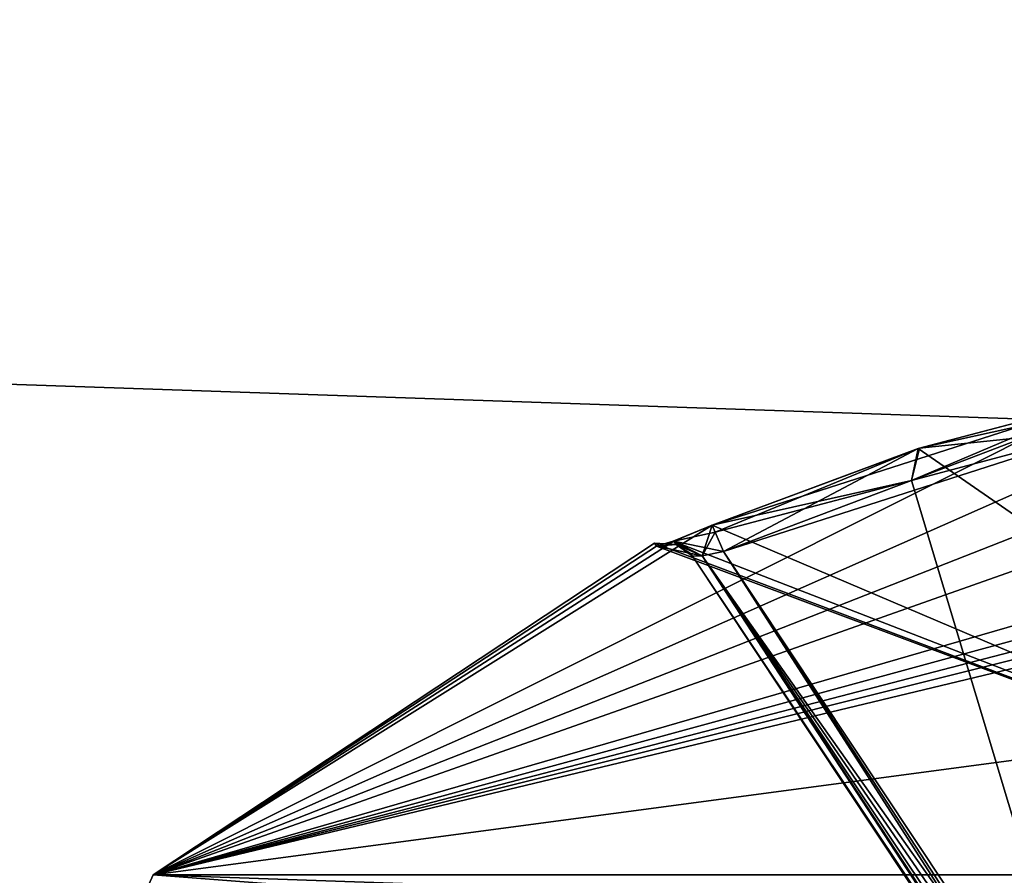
# Model space of a CAD drawing. Extents: x -200 to 200, y -831 to 754.
# Tile 632 of 656: x -105.3 to -101.85, y 678.4 to 681.4. Entities that reach past the tile are written whole.
import ezdxf

# ---------------------------------------------------------------- set-up
doc = ezdxf.new("R2010")
doc.units = 0
doc.header["$LTSCALE"] = 5.599365
for name, color, linetype in [('15', 7, 'CONTINUOUS'), ('1882', 7, 'CONTINUOUS'), ('1900', 7, 'CONTINUOUS'), ('2262', 7, 'CONTINUOUS'), ('2264', 7, 'CONTINUOUS'), ('2755', 7, 'CONTINUOUS'), ('3943', 7, 'CONTINUOUS'), ('3955', 7, 'CONTINUOUS'), ('3956', 7, 'CONTINUOUS'), ('3957', 7, 'CONTINUOUS'), ('3960', 7, 'CONTINUOUS'), ('3963', 7, 'CONTINUOUS'), ('3978', 7, 'CONTINUOUS'), ('4000', 7, 'CONTINUOUS'), ('4001', 7, 'CONTINUOUS'), ('4002', 7, 'CONTINUOUS'), ('4003', 7, 'CONTINUOUS'), ('4004', 7, 'CONTINUOUS')]:
    doc.layers.add(name, color=color, linetype=linetype)

msp = doc.modelspace()

# ---------------------------------------------------------------- linework, layer by layer
at = {"layer": '15', "color": 7, "linetype": 'CONTINUOUS'}
for points in [[(160, 682, -11), (160, 671), (-160, 682, -11), (160, 682, -11)], [(160, 671), (160, 682, 11), (-160, 671), (160, 671)], [(-160, 682, -11), (160, 671), (-160, 671), (-160, 682, -11)], [(160, 682, 11), (-160, 682, 11), (-160, 671), (160, 682, 11)]]:
    msp.add_3dface(points, dxfattribs=at)
at = {"layer": '1882', "color": 7, "linetype": 'CONTINUOUS'}
for points in [[(-100, 678.5, 25.05), (-114.4997, 657.1479, 16.65), (-103.5128, 677.8595, 26.42), (-100, 678.5, 25.05)], [(-100, 678.5, 16.65), (-114.4997, 657.1479, 16.65), (-100, 678.5, 25.05), (-100, 678.5, 16.65)], [(-109.459, 673.2953, 68.55), (-100, 678.5, 68.55), (-105.1491, 677.0987, 51.65), (-109.459, 673.2953, 68.55)], [(-105.1491, 677.0987, 51.65), (-100, 678.5, 68.55), (-104.0822, 677.6304, 54.7596), (-105.1491, 677.0987, 51.65)], [(-104.0822, 677.6304, 54.7596), (-100, 678.5, 68.55), (-100, 678.5, 56.75), (-104.0822, 677.6304, 54.7596)]]:
    msp.add_3dface(points, dxfattribs=at)
at = {"layer": '1900', "color": 7, "linetype": 'CONTINUOUS'}
for points in [[(-113.499, 657.1431, 15.65), (-114.4997, 657.1479, 16.65), (-100, 678.5, 16.65), (-113.499, 657.1431, 15.65)], [(-113.499, 657.1431, 15.65), (-100, 678.5, 16.65), (-100, 678.2071, 15.9429), (-113.499, 657.1431, 15.65)]]:
    msp.add_3dface(points, dxfattribs=at)
at = {"layer": '2262', "color": 7, "linetype": 'CONTINUOUS'}
for points in [[(-100, 678.5, 25.05), (-103.5128, 677.8595, 26.42), (-100, 678.4707, 25.1207), (-100, 678.5, 25.05)], [(-103.5128, 677.8595, 26.42), (-100, 678.4, 25.15), (-100, 678.4707, 25.1207), (-103.5128, 677.8595, 26.42)]]:
    msp.add_3dface(points, dxfattribs=at)
at = {"layer": '2264', "color": 7, "linetype": 'CONTINUOUS'}
for points in [[(-104.0822, 677.6304, 54.7596), (-100, 678.5, 56.75), (-103.963, 677.5387, 54.6987), (-104.0822, 677.6304, 54.7596)], [(-103.963, 677.5387, 54.6987), (-100, 678.5, 56.75), (-100, 678.4707, 56.6793), (-103.963, 677.5387, 54.6987)], [(-100, 678.4, 56.65), (-103.963, 677.5387, 54.6987), (-100, 678.4707, 56.6793), (-100, 678.4, 56.65)]]:
    msp.add_3dface(points, dxfattribs=at)
at = {"layer": '2755', "color": 7, "linetype": 'CONTINUOUS'}
for points in [[(-100, 678.5, 68.55), (-109.459, 673.2953, 68.55), (-100, 678.4707, 68.6207), (-100, 678.5, 68.55)], [(-109.459, 673.2953, 68.55), (-100, 678.4, 68.65), (-100, 678.4707, 68.6207), (-109.459, 673.2953, 68.55)]]:
    msp.add_3dface(points, dxfattribs=at)
at = {"layer": '3943', "color": 7, "linetype": 'CONTINUOUS'}
for points in [[(-100.9028, 680.1432, 47.8003), (-100.6084, 680.0625, 47.129), (-104.8333, 678.4038, 48.65), (-100.9028, 680.1432, 47.8003)], [(-101.521, 680.0625, 48.0416), (-100.9028, 680.1432, 47.8003), (-104.8333, 678.4038, 48.65), (-101.521, 680.0625, 48.0416)], [(-104.8333, 678.4038, 48.65), (-100.6084, 680.0625, 47.129), (-100.6083, 679.8968, 46.4989), (-104.8333, 678.4038, 48.65)], [(-102.8767, 679.627, 48.0416), (-101.521, 680.0625, 48.0416), (-104.8333, 678.4038, 48.65), (-102.8767, 679.627, 48.0416)], [(-102.1511, 679.8968, 48.0417), (-101.521, 680.0625, 48.0416), (-102.8767, 679.627, 48.0416), (-102.1511, 679.8968, 48.0417)], [(-102.1559, 679.8953, 49.2582), (-100, 678.4038, 53.4833), (-101.521, 680.0625, 49.2584), (-102.1559, 679.8953, 49.2582)], [(-100.6084, 679.627, 45.7733), (-104.8333, 678.4038, 48.65), (-100.6083, 679.8968, 46.4989), (-100.6084, 679.627, 45.7733)], [(-102.8767, 679.627, 49.2584), (-100, 678.4038, 53.4833), (-102.1559, 679.8953, 49.2582), (-102.8767, 679.627, 49.2584)], [(-100.5476, 679.5712, 45.6365), (-104.8333, 678.4038, 48.65), (-100.6084, 679.627, 45.7733), (-100.5476, 679.5712, 45.6365)], [(-103.0115, 679.572, 48.1003), (-102.8767, 679.627, 48.0416), (-104.8333, 678.4038, 48.65), (-103.0115, 679.572, 48.1003)], [(-103.0135, 679.5712, 49.1976), (-100, 678.4038, 53.4833), (-102.8767, 679.627, 49.2584), (-103.0135, 679.5712, 49.1976)], [(-103.072, 679.5545, 48.2444), (-103.0115, 679.572, 48.1003), (-104.8333, 678.4038, 48.65), (-103.072, 679.5545, 48.2444)], [(-100.4056, 679.5545, 45.578), (-104.8333, 678.4038, 48.65), (-100.5476, 679.5712, 45.6365), (-100.4056, 679.5545, 45.578)], [(-100, 678.4038, 53.4833), (-103.0784, 679.564, 48.65), (-104.8333, 678.4038, 48.65), (-100, 678.4038, 53.4833)], [(-100, 679.564, 45.5717), (-104.8333, 678.4038, 48.65), (-100.203, 679.5616, 45.5732), (-100, 679.564, 45.5717)], [(-100, 679.564, 45.5717), (-100, 679.0479, 44.6519), (-104.8333, 678.4038, 48.65), (-100, 679.564, 45.5717)], [(-103.0784, 679.564, 48.65), (-103.072, 679.5545, 48.2444), (-104.8333, 678.4038, 48.65), (-103.0784, 679.564, 48.65)], [(-100.203, 679.5616, 45.5732), (-104.8333, 678.4038, 48.65), (-100.4056, 679.5545, 45.578), (-100.203, 679.5616, 45.5732)], [(-103.0784, 679.564, 48.65), (-100, 678.4038, 53.4833), (-103.072, 679.5545, 49.0556), (-103.0784, 679.564, 48.65)], [(-103.072, 679.5545, 49.0556), (-100, 678.4038, 53.4833), (-103.0135, 679.5712, 49.1976), (-103.072, 679.5545, 49.0556)], [(-100, 679.0479, 44.6519), (-100, 678.4038, 43.8167), (-104.8333, 678.4038, 48.65), (-100, 679.0479, 44.6519)]]:
    msp.add_3dface(points, dxfattribs=at)
at = {"layer": '3955', "color": 7, "linetype": 'CONTINUOUS'}
for points in [[(-101.5, 679.9651, 49.15), (-101.5, 677.523, 49.15), (-102.1793, 679.7833, 49.15), (-101.5, 679.9651, 49.15)], [(-101.5, 677.523, 49.15), (-102.837, 679.5356, 49.15), (-102.1793, 679.7833, 49.15), (-101.5, 677.523, 49.15)]]:
    msp.add_3dface(points, dxfattribs=at)
at = {"layer": '3956', "color": 7, "linetype": 'CONTINUOUS'}
for points in [[(-102.837, 679.5356, 48.15), (-101.5, 679.9651, 48.15), (-102.1793, 679.7833, 48.15), (-102.837, 679.5356, 48.15)], [(-101.5, 677.523, 48.15), (-101.5, 679.9651, 48.15), (-102.837, 679.5356, 48.15), (-101.5, 677.523, 48.15)]]:
    msp.add_3dface(points, dxfattribs=at)
at = {"layer": '3957', "color": 7, "linetype": 'CONTINUOUS'}
for points in [[(-102.9463, 679.5194, 49.05), (-102.9463, 679.5194, 48.25), (-102.9526, 679.5288, 48.65), (-102.9463, 679.5194, 49.05)], [(-100.804, 676.2947, 48.25), (-102.9463, 679.5194, 48.25), (-100.804, 676.2947, 49.05), (-100.804, 676.2947, 48.25)], [(-100.804, 676.2947, 49.05), (-102.9463, 679.5194, 48.25), (-102.9463, 679.5194, 49.05), (-100.804, 676.2947, 49.05)]]:
    msp.add_3dface(points, dxfattribs=at)
at = {"layer": '3960', "color": 7, "linetype": 'CONTINUOUS'}
for points in [[(-102.9463, 679.5194, 48.25), (-100.7954, 676.3004, 48.2056), (-102.9114, 679.5203, 48.179), (-102.9463, 679.5194, 48.25)], [(-102.9463, 679.5194, 48.25), (-100.804, 676.2947, 48.25), (-100.7954, 676.3004, 48.2056), (-102.9463, 679.5194, 48.25)], [(-101.5, 677.523, 48.15), (-102.837, 679.5356, 48.15), (-102.9114, 679.5203, 48.179), (-101.5, 677.523, 48.15)], [(-101.2505, 677.1012, 48.1533), (-101.5, 677.523, 48.15), (-102.9114, 679.5203, 48.179), (-101.2505, 677.1012, 48.1533)], [(-100.7712, 676.3165, 48.1704), (-101.2505, 677.1012, 48.1533), (-102.9114, 679.5203, 48.179), (-100.7712, 676.3165, 48.1704)], [(-100.7954, 676.3004, 48.2056), (-100.7712, 676.3165, 48.1704), (-102.9114, 679.5203, 48.179), (-100.7954, 676.3004, 48.2056)]]:
    msp.add_3dface(points, dxfattribs=at)
at = {"layer": '3963', "color": 7, "linetype": 'CONTINUOUS'}
for points in [[(-100.804, 676.2947, 49.05), (-102.9463, 679.5194, 49.05), (-102.9125, 679.5201, 49.12), (-100.804, 676.2947, 49.05)], [(-102.837, 679.5356, 49.15), (-100.7712, 676.3165, 49.1296), (-102.9125, 679.5201, 49.12), (-102.837, 679.5356, 49.15)], [(-100.7712, 676.3165, 49.1296), (-100.7954, 676.3004, 49.0944), (-102.9125, 679.5201, 49.12), (-100.7712, 676.3165, 49.1296)], [(-100.7954, 676.3004, 49.0944), (-100.804, 676.2947, 49.05), (-102.9125, 679.5201, 49.12), (-100.7954, 676.3004, 49.0944)], [(-102.837, 679.5356, 49.15), (-101.5, 677.523, 49.15), (-101.2403, 677.0842, 49.1464), (-102.837, 679.5356, 49.15)], [(-100.7712, 676.3165, 49.1296), (-102.837, 679.5356, 49.15), (-101.2403, 677.0842, 49.1464), (-100.7712, 676.3165, 49.1296)]]:
    msp.add_3dface(points, dxfattribs=at)
at = {"layer": '3978', "color": 7, "linetype": 'CONTINUOUS'}
for points in [[(-104.8333, 678.4038, 48.65), (-100, 678.4038, 43.8167), (-105, 678.0312, 48.65), (-104.8333, 678.4038, 48.65)], [(-100, 678.0312, 53.65), (-104.8333, 678.4038, 48.65), (-105, 678.0312, 48.65), (-100, 678.0312, 53.65)], [(-105, 678.0312, 48.65), (-100, 678.4038, 43.8167), (-100, 678.2353, 43.6936), (-105, 678.0312, 48.65)], [(-100, 678.4038, 53.4833), (-104.8333, 678.4038, 48.65), (-100, 678.2353, 53.6064), (-100, 678.4038, 53.4833)], [(-104.8333, 678.4038, 48.65), (-100, 678.0312, 53.65), (-100, 678.2353, 53.6064), (-104.8333, 678.4038, 48.65)]]:
    msp.add_3dface(points, dxfattribs=at)
at = {"layer": '4000', "color": 7, "linetype": 'CONTINUOUS'}
for points in [[(-102.1793, 679.7833, 49.15), (-101.521, 680.0625, 49.2584), (-101.5155, 680.0371, 49.1823), (-102.1793, 679.7833, 49.15)], [(-102.1559, 679.8953, 49.2582), (-101.521, 680.0625, 49.2584), (-102.1793, 679.7833, 49.15), (-102.1559, 679.8953, 49.2582)], [(-101.5, 679.9651, 49.15), (-102.1793, 679.7833, 49.15), (-101.5155, 680.0371, 49.1823), (-101.5, 679.9651, 49.15)], [(-102.8767, 679.627, 49.2584), (-102.1559, 679.8953, 49.2582), (-102.8663, 679.6031, 49.1823), (-102.8767, 679.627, 49.2584)], [(-102.1559, 679.8953, 49.2582), (-102.837, 679.5356, 49.15), (-102.8663, 679.6031, 49.1823), (-102.1559, 679.8953, 49.2582)], [(-102.837, 679.5356, 49.15), (-102.1559, 679.8953, 49.2582), (-102.1793, 679.7833, 49.15), (-102.837, 679.5356, 49.15)]]:
    msp.add_3dface(points, dxfattribs=at)
at = {"layer": '4001', "color": 7, "linetype": 'CONTINUOUS'}
for points in [[(-103.0135, 679.5712, 49.1976), (-102.8767, 679.627, 49.2584), (-102.9125, 679.5201, 49.12), (-103.0135, 679.5712, 49.1976)], [(-102.9125, 679.5201, 49.12), (-102.8767, 679.627, 49.2584), (-102.8663, 679.6031, 49.1823), (-102.9125, 679.5201, 49.12)], [(-102.837, 679.5356, 49.15), (-102.9125, 679.5201, 49.12), (-102.8663, 679.6031, 49.1823), (-102.837, 679.5356, 49.15)], [(-103.072, 679.5545, 49.0556), (-103.0135, 679.5712, 49.1976), (-103.0026, 679.5603, 49.0537), (-103.072, 679.5545, 49.0556)], [(-102.9463, 679.5194, 49.05), (-103.0135, 679.5712, 49.1976), (-102.9125, 679.5201, 49.12), (-102.9463, 679.5194, 49.05)], [(-103.0135, 679.5712, 49.1976), (-102.9463, 679.5194, 49.05), (-103.0026, 679.5603, 49.0537), (-103.0135, 679.5712, 49.1976)]]:
    msp.add_3dface(points, dxfattribs=at)
at = {"layer": '4002', "color": 7, "linetype": 'CONTINUOUS'}
for points in [[(-103.0784, 679.564, 48.65), (-103.072, 679.5545, 49.0556), (-103.0026, 679.5603, 49.0537), (-103.0784, 679.564, 48.65)], [(-103.072, 679.5545, 48.2444), (-103.0784, 679.564, 48.65), (-103.0026, 679.5603, 49.0537), (-103.072, 679.5545, 48.2444)], [(-103.0026, 679.5603, 48.2463), (-103.072, 679.5545, 48.2444), (-103.0026, 679.5603, 49.0537), (-103.0026, 679.5603, 48.2463)], [(-102.9526, 679.5288, 48.65), (-102.9463, 679.5194, 48.25), (-103.0026, 679.5603, 48.2463), (-102.9526, 679.5288, 48.65)], [(-102.9463, 679.5194, 49.05), (-103.0026, 679.5603, 48.2463), (-103.0026, 679.5603, 49.0537), (-102.9463, 679.5194, 49.05)], [(-102.9463, 679.5194, 49.05), (-102.9526, 679.5288, 48.65), (-103.0026, 679.5603, 48.2463), (-102.9463, 679.5194, 49.05)]]:
    msp.add_3dface(points, dxfattribs=at)
at = {"layer": '4003', "color": 7, "linetype": 'CONTINUOUS'}
for points in [[(-102.8767, 679.627, 48.0416), (-103.0115, 679.572, 48.1003), (-102.8663, 679.6031, 48.1177), (-102.8767, 679.627, 48.0416)], [(-103.0115, 679.572, 48.1003), (-102.837, 679.5356, 48.15), (-102.8663, 679.6031, 48.1177), (-103.0115, 679.572, 48.1003)], [(-103.0115, 679.572, 48.1003), (-103.072, 679.5545, 48.2444), (-102.9114, 679.5203, 48.179), (-103.0115, 679.572, 48.1003)], [(-102.9114, 679.5203, 48.179), (-103.072, 679.5545, 48.2444), (-103.0026, 679.5603, 48.2463), (-102.9114, 679.5203, 48.179)], [(-102.837, 679.5356, 48.15), (-103.0115, 679.572, 48.1003), (-102.9114, 679.5203, 48.179), (-102.837, 679.5356, 48.15)], [(-102.9463, 679.5194, 48.25), (-102.9114, 679.5203, 48.179), (-103.0026, 679.5603, 48.2463), (-102.9463, 679.5194, 48.25)]]:
    msp.add_3dface(points, dxfattribs=at)
at = {"layer": '4004', "color": 7, "linetype": 'CONTINUOUS'}
for points in [[(-101.521, 680.0625, 48.0416), (-102.1511, 679.8968, 48.0417), (-101.5155, 680.0371, 48.1177), (-101.521, 680.0625, 48.0416)], [(-102.1511, 679.8968, 48.0417), (-101.5, 679.9651, 48.15), (-101.5155, 680.0371, 48.1177), (-102.1511, 679.8968, 48.0417)], [(-101.5, 679.9651, 48.15), (-102.1511, 679.8968, 48.0417), (-102.1793, 679.7833, 48.15), (-101.5, 679.9651, 48.15)], [(-102.1511, 679.8968, 48.0417), (-102.8767, 679.627, 48.0416), (-102.1793, 679.7833, 48.15), (-102.1511, 679.8968, 48.0417)], [(-102.1793, 679.7833, 48.15), (-102.8767, 679.627, 48.0416), (-102.8663, 679.6031, 48.1177), (-102.1793, 679.7833, 48.15)], [(-102.837, 679.5356, 48.15), (-102.1793, 679.7833, 48.15), (-102.8663, 679.6031, 48.1177), (-102.837, 679.5356, 48.15)]]:
    msp.add_3dface(points, dxfattribs=at)

doc.saveas('drawing.dxf')
